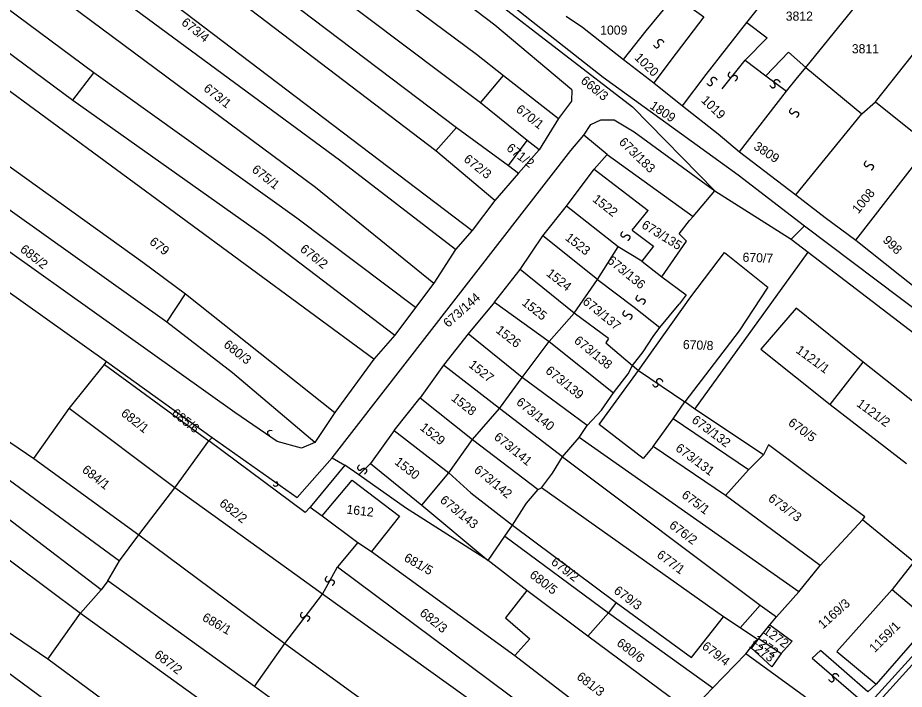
# Model space of a CAD drawing. Extents: x -581999 to -572728, y -1219553 to -1212032.
# Drawn here: x -577422.2 to -577228, y -1215335.8 to -1215188.7 of the extents above; entities that cross this region are included whole.
import ezdxf

# ---------------------------------------------------------------- set-up
doc = ezdxf.new("R2010")
doc.units = 0
for name, color, linetype in [('Vrstva 1', 7, 'Continuous'), ('Vrstva 2', 7, 'Continuous'), ('Vrstva 4', 7, 'Continuous'), ('Vrstva 6', 7, 'Continuous')]:
    doc.layers.add(name, color=color, linetype=linetype)

msp = doc.modelspace()

# ---------------------------------------------------------------- linework, layer by layer
at = {"layer": 'Vrstva 1'}
for p, q in [((-577322.196, -1215179.466), (-577293.895, -1215201.783)), ((-577293.895, -1215201.783), (-577264.346, -1215223.14)), ((-577293.045, -1215218.699), (-577298.138, -1215214.479)), ((-577295.935, -1215221.879), (-577293.045, -1215218.699)), ((-577293.045, -1215218.699), (-577274.222, -1215232.248)), ((-577301.98, -1215229.984), (-577295.935, -1215221.879)), ((-577295.935, -1215221.879), (-577284.1, -1215230.979)), ((-577264.346, -1215223.14), (-577249.841, -1215234.342)), ((-577307.131, -1215236.522), (-577301.98, -1215229.984)), ((-577290.615, -1215238.938), (-577301.98, -1215229.984)), ((-577287.585, -1215235.243), (-577284.1, -1215230.979)), ((-577287.585, -1215235.243), (-577282.887, -1215238.796)), ((-577249.841, -1215234.342), (-577252.72, -1215237.229)), ((-577312.132, -1215243.913), (-577307.131, -1215236.522)), ((-577295.161, -1215246.045), (-577307.131, -1215236.522)), ((-577281.069, -1215245.476), (-577275.664, -1215237.648)), ((-577275.664, -1215237.648), (-577277.308, -1215236.053)), ((-577295.161, -1215246.045), (-577290.615, -1215238.938)), ((-577285.463, -1215242.065), (-577290.615, -1215238.938)), ((-577282.887, -1215238.796), (-577285.463, -1215242.065)), ((-577285.463, -1215242.065), (-577281.069, -1215245.476)), ((-577317.738, -1215251.019), (-577312.132, -1215243.913)), ((-577300.313, -1215253.435), (-577312.132, -1215243.913)), ((-577281.069, -1215245.476), (-577275.766, -1215249.456)), ((-577300.313, -1215253.435), (-577295.161, -1215246.045)), ((-577295.161, -1215246.045), (-577287.13, -1215252.156)), ((-577275.766, -1215249.456), (-577277.308, -1215251.467)), ((-577305.768, -1215259.689), (-577300.313, -1215253.435)), ((-577292.737, -1215258.978), (-577300.313, -1215253.435)), ((-577287.13, -1215252.156), (-577281.524, -1215256.562)), ((-577292.737, -1215258.978), (-577293.378, -1215259.972)), ((-577311.677, -1215267.506), (-577305.768, -1215259.689)), ((-577293.378, -1215259.972), (-577287.534, -1215264.933)), ((-577403.219, -1215264.659), (-577380.319, -1215281.433)), ((-577328.951, -1215264.805), (-577334.012, -1215272.006)), ((-577287.534, -1215264.933), (-577286.18, -1215266.009)), ((-577316.678, -1215274.328), (-577311.677, -1215267.506)), ((-577339.709, -1215279.16), (-577334.012, -1215272.006)), ((-577322.587, -1215281.15), (-577316.678, -1215274.328)), ((-577339.709, -1215279.16), (-577327.739, -1215288.398)), ((-577359.227, -1215297.149), (-577380.319, -1215281.433)), ((-577327.739, -1215288.398), (-577322.587, -1215281.15)), ((-577344.878, -1215286.371), (-577333.648, -1215295.505)), ((-577302.875, -1215284.954), (-577259.553, -1215317.392)), ((-577333.648, -1215295.505), (-577327.739, -1215288.398)), ((-577327.739, -1215288.398), (-577322.89, -1215292.804)), ((-577360.955, -1215311.022), (-577387.764, -1215291.741)), ((-577322.89, -1215292.804), (-577313.799, -1215299.911)), ((-577358.11, -1215295.951), (-577359.227, -1215297.149)), ((-577333.648, -1215295.505), (-577319.128, -1215307.632)), ((-577313.799, -1215299.911), (-577310.728, -1215295.053)), ((-577315.476, -1215302.317), (-577313.799, -1215299.911)), ((-577313.799, -1215299.911), (-577291.07, -1215316.824)), ((-577355.431, -1215314.981), (-577360.955, -1215311.022)), ((-577408.422, -1215319.195), (-577403.922, -1215314.074)), ((-577297.223, -1215356.642), (-577355.431, -1215314.981)), ((-577291.07, -1215316.824), (-577292.737, -1215319.098)), ((-577291.07, -1215316.824), (-577274.554, -1215328.905)), ((-577263.947, -1215322.367), (-577259.553, -1215317.392)), ((-577259.553, -1215317.392), (-577255.957, -1215319.951)), ((-577292.737, -1215319.098), (-577297.282, -1215324.214)), ((-577274.554, -1215328.905), (-577267.583, -1215319.951)), ((-577257.384, -1215321.719), (-577255.957, -1215319.951)), ((-577259.788, -1215324.695), (-577257.384, -1215321.719)), ((-577257.384, -1215321.719), (-577252.52, -1215325.313)), ((-577252.52, -1215325.313), (-577254.95, -1215328)), ((-577234.131, -1215334.731), (-577235.922, -1215336.412))]:
    msp.add_line(p, q, dxfattribs=at)
for points in [[(-577300.768, -1215204.534), (-577317.65, -1215190.387), (-577375.626, -1215146.268), (-577423.256, -1215110.053)], [(-577431.474, -1215115.191), (-577321.671, -1215196.735)], [(-577320.787, -1215207.349), (-577435.857, -1215120.861)], [(-577440.423, -1215127.062), (-577388.73, -1215165.31), (-577326.044, -1215212.77)], [(-577330.598, -1215217.854), (-577399.612, -1215165.303), (-577444.075, -1215132.377)], [(-577448.458, -1215139.818), (-577322.598, -1215235.344)], [(-577326.319, -1215239.508), (-577351.684, -1215219.899), (-577453.207, -1215145.134)], [(-577457.59, -1215151.158), (-577356.931, -1215225.862), (-577330.999, -1215246.861)], [(-577405.542, -1215200.767), (-577462.886, -1215158.245)], [(-577467.269, -1215164.446), (-577410.108, -1215206.791)], [(-577262.464, -1215189.763), (-577242.052, -1215164.294)], [(-577344.148, -1215263.515), (-577471.104, -1215170.116)], [(-577249.497, -1215199.619), (-577229.384, -1215174.746)], [(-577479.139, -1215181.632), (-577394.809, -1215242.311), (-577385.428, -1215249.18)], [(-577284.476, -1215191.594), (-577278.247, -1215183.923)], [(-577278.247, -1215183.923), (-577271.85, -1215188.521), (-577277.92, -1215196.522)], [(-577234.283, -1215207.14), (-577216.388, -1215184.488)], [(-577389.534, -1215255.424), (-577483.705, -1215188.365)], [(-577302.003, -1215188.353), (-577298.491, -1215190.83)], [(-577298.491, -1215190.83), (-577289.497, -1215197.914)], [(-577271.34, -1215201.167), (-577262.464, -1215189.763)], [(-577262.464, -1215189.763), (-577257.99, -1215193.166), (-577262.842, -1215198.056)], [(-577374.646, -1215275.209), (-577455.282, -1215217.809), (-577485.7, -1215195.515), (-577486.433, -1215193.145)], [(-577289.497, -1215197.914), (-577284.476, -1215191.594)], [(-577321.671, -1215196.735), (-577315.757, -1215201.351)], [(-577277.92, -1215196.522), (-577282.807, -1215202.976)], [(-577258.313, -1215201.428), (-577253.337, -1215196.306), (-577249.497, -1215199.619)], [(-577289.497, -1215197.914), (-577282.807, -1215202.976)], [(-577262.842, -1215198.056), (-577258.313, -1215201.428)], [(-577410.108, -1215206.791), (-577405.542, -1215200.767)], [(-577361.032, -1215232.639), (-577405.542, -1215200.767)], [(-577251.641, -1215202.209), (-577249.497, -1215199.619)], [(-577249.497, -1215199.619), (-577237.235, -1215209.8)], [(-577320.787, -1215207.349), (-577315.757, -1215201.351)], [(-577315.757, -1215201.351), (-577303.683, -1215210.772)], [(-577276.558, -1215208.033), (-577271.34, -1215201.167)], [(-577253.784, -1215204.799), (-577251.641, -1215202.209)], [(-577300.768, -1215204.534), (-577300.866, -1215206.996), (-577303.683, -1215210.772)], [(-577282.807, -1215202.976), (-577276.558, -1215208.033)], [(-577264.025, -1215218.1), (-577253.784, -1215204.799)], [(-577410.108, -1215206.791), (-577368.091, -1215236.573), (-577339.564, -1215258.301)], [(-577310.551, -1215215.641), (-577320.787, -1215207.349)], [(-577276.558, -1215208.033), (-577268.737, -1215214.168)], [(-577237.235, -1215209.8), (-577234.283, -1215207.14)], [(-577234.283, -1215207.14), (-577222.485, -1215216.54)], [(-577251.748, -1215227.542), (-577237.235, -1215209.8)], [(-577353.279, -1215285.131), (-577301.017, -1215217.811), (-577298.138, -1215214.479), (-577296.666, -1215212.134), (-577294.474, -1215211.071), (-577291.552, -1215211.071), (-577287.169, -1215213.729), (-577277.673, -1215220.639), (-577269.455, -1215226.663)], [(-577303.683, -1215210.772), (-577307.931, -1215217.671)], [(-577330.598, -1215217.854), (-577326.044, -1215212.77)], [(-577326.044, -1215212.77), (-577314.646, -1215221.068)], [(-577268.737, -1215214.168), (-577264.025, -1215218.1)], [(-577314.646, -1215221.068), (-577310.551, -1215215.641)], [(-577307.931, -1215217.671), (-577310.551, -1215215.641)], [(-577317.667, -1215228.789), (-577330.598, -1215217.854)], [(-577307.931, -1215217.671), (-577312.465, -1215222.773)], [(-577264.025, -1215218.1), (-577254.488, -1215225.406)], [(-577238.546, -1215237.466), (-577224.409, -1215219.205)], [(-577314.646, -1215221.068), (-577312.465, -1215222.773)], [(-577460.903, -1215222.713), (-577402.754, -1215264.037)], [(-577312.465, -1215222.773), (-577317.667, -1215228.789)], [(-577254.488, -1215225.406), (-577251.748, -1215227.542)], [(-577277.308, -1215236.053), (-577274.984, -1215233.165), (-577274.222, -1215232.248), (-577269.455, -1215226.663)], [(-577269.455, -1215226.663), (-577252.72, -1215237.229), (-577248.988, -1215240.115)], [(-577251.748, -1215227.542), (-577245.281, -1215232.487)], [(-577317.667, -1215228.789), (-577322.598, -1215235.344)], [(-577335.022, -1215252.229), (-577361.032, -1215232.639)], [(-577245.281, -1215232.487), (-577238.546, -1215237.466)], [(-577322.598, -1215235.344), (-577326.319, -1215239.508)], [(-577238.546, -1215237.466), (-577228.905, -1215245.103)], [(-577326.319, -1215239.508), (-577330.999, -1215246.861)], [(-577274.751, -1215249.891), (-577267.316, -1215240.132), (-577257.828, -1215247.724), (-577264.159, -1215257.314)], [(-577273.838, -1215274.5), (-577248.988, -1215240.115)], [(-577248.988, -1215240.115), (-577209.412, -1215270.412), (-577189.463, -1215286.257)], [(-577228.905, -1215245.103), (-577225.399, -1215247.911)], [(-577330.999, -1215246.861), (-577335.022, -1215252.229)], [(-577389.534, -1215255.424), (-577385.428, -1215249.18)], [(-577385.428, -1215249.18), (-577352.731, -1215275.209)], [(-577317.738, -1215251.019), (-577323.496, -1215257.983), (-577328.951, -1215264.805)], [(-577317.738, -1215251.019), (-577305.768, -1215259.689), (-577291.676, -1215270.917)], [(-577282.969, -1215282.65), (-577285.16, -1215285.308), (-577294.839, -1215277.867), (-577286.18, -1215266.009), (-577274.751, -1215249.891)], [(-577282.969, -1215258.554), (-577281.524, -1215256.562), (-577277.308, -1215251.467)], [(-577335.022, -1215252.229), (-577339.564, -1215258.301)], [(-577236.987, -1215264.196), (-577251.658, -1215252.356), (-577259.419, -1215261.31), (-577244.216, -1215273.426)], [(-577499.394, -1215256.048), (-577451.933, -1215286.78), (-577408.422, -1215319.195)], [(-577357.114, -1215281.764), (-577375.126, -1215266.518), (-577389.534, -1215255.424)], [(-577264.159, -1215257.314), (-577276.029, -1215272.906)], [(-577457.217, -1215259.048), (-577418.659, -1215285.279)], [(-577339.564, -1215258.301), (-577344.148, -1215263.515)], [(-577297.434, -1215278.023), (-577311.677, -1215267.506), (-577323.496, -1215257.983)], [(-577287.534, -1215264.933), (-577285.16, -1215261.921), (-577282.969, -1215258.554)], [(-577460.229, -1215263.5), (-577399.924, -1215307.729)], [(-577410.968, -1215274.344), (-577403.219, -1215264.659), (-577402.754, -1215264.037)], [(-577402.754, -1215264.037), (-577379.594, -1215280.657), (-577360.949, -1215293.812)], [(-577344.148, -1215263.515), (-577352.731, -1215275.209)], [(-577302.875, -1215284.954), (-577316.678, -1215274.328), (-577328.951, -1215264.805)], [(-577288.448, -1215266.705), (-577287.534, -1215264.933)], [(-577244.216, -1215273.426), (-577236.987, -1215264.196)], [(-577220.526, -1215277.215), (-577236.987, -1215264.196)], [(-577294.292, -1215274.677), (-577291.676, -1215270.917), (-577288.448, -1215266.705)], [(-577402.47, -1215312.075), (-577403.922, -1215314.074), (-577440.364, -1215286.341), (-577463.566, -1215269.383), (-577464.585, -1215268.587)], [(-577334.012, -1215272.006), (-577322.587, -1215281.15), (-577308.192, -1215292.094)], [(-577418.659, -1215285.279), (-577410.968, -1215274.344)], [(-577387.764, -1215291.741), (-577410.968, -1215274.344)], [(-577299.222, -1215280.701), (-577297.434, -1215278.023), (-577294.292, -1215274.677)], [(-577278.586, -1215276.626), (-577276.029, -1215272.906)], [(-577273.838, -1215274.5), (-577276.029, -1215272.906)], [(-577258.824, -1215284.49), (-577273.838, -1215274.5)], [(-577244.216, -1215273.426), (-577227.468, -1215286.396)], [(-577357.114, -1215281.764), (-577360.036, -1215283.005), (-577365.332, -1215281.587), (-577374.646, -1215275.209)], [(-577352.731, -1215275.209), (-577357.114, -1215281.764)], [(-577282.969, -1215282.65), (-577278.586, -1215276.626)], [(-577262.084, -1215287.755), (-577278.586, -1215276.626)], [(-577387.764, -1215291.741), (-577380.319, -1215281.433), (-577379.594, -1215280.657)], [(-577339.709, -1215279.16), (-577344.878, -1215286.371)], [(-577302.875, -1215284.954), (-577299.222, -1215280.701)], [(-577251.066, -1215314.509), (-577299.222, -1215280.701)], [(-577236.596, -1215298.094), (-577257.731, -1215282.309), (-577258.824, -1215284.49)], [(-577267.158, -1215293.38), (-577282.969, -1215282.65)], [(-577262.084, -1215287.755), (-577258.824, -1215284.49)], [(-577415.596, -1215329.277), (-577480.67, -1215285.101)], [(-577418.659, -1215285.279), (-577395.682, -1215301.998)], [(-577360.949, -1215293.812), (-577353.279, -1215285.131)], [(-577353.279, -1215285.131), (-577350.54, -1215286.725)], [(-577305.066, -1215288.497), (-577302.875, -1215284.954)], [(-577330.335, -1215402.831), (-577371.743, -1215371.118), (-577434.425, -1215324.814), (-577472.185, -1215295.941), (-577482.605, -1215287.858)], [(-577350.54, -1215286.725), (-577358.11, -1215295.951)], [(-577347.435, -1215288.852), (-577350.54, -1215286.725)], [(-577267.158, -1215293.38), (-577262.084, -1215287.755)], [(-577355.53, -1215297.837), (-577348.951, -1215290.066), (-577338.541, -1215297.924), (-577344.657, -1215305.686)], [(-577319.128, -1215307.632), (-577337.208, -1215296.116), (-577347.435, -1215288.852)], [(-577307.44, -1215291.686), (-577305.066, -1215288.497)], [(-577395.682, -1215301.998), (-577387.764, -1215291.741)], [(-577310.728, -1215295.053), (-577308.192, -1215292.094), (-577307.44, -1215291.686)], [(-577260.139, -1215324.955), (-577263.947, -1215322.367), (-577267.583, -1215319.951), (-577307.44, -1215291.686)], [(-577246.351, -1215308.701), (-577267.158, -1215293.38)], [(-577358.11, -1215295.951), (-577355.53, -1215297.837)], [(-577355.53, -1215297.837), (-577347.707, -1215303.664)], [(-577237.114, -1215298.724), (-577236.596, -1215298.094)], [(-577246.351, -1215308.701), (-577237.114, -1215298.724)], [(-577225.896, -1215307.952), (-577237.114, -1215298.724)], [(-577399.924, -1215307.729), (-577395.682, -1215301.998)], [(-577395.682, -1215301.998), (-577363.668, -1215325.794)], [(-577347.707, -1215303.664), (-577352.129, -1215309.046), (-577293.539, -1215352.707)], [(-577347.707, -1215303.664), (-577344.657, -1215305.686)], [(-577319.128, -1215307.632), (-577315.476, -1215302.317)], [(-577315.476, -1215302.317), (-577292.737, -1215319.098), (-577269.895, -1215335.53)], [(-577344.657, -1215305.686), (-577313.278, -1215328.449)], [(-577402.47, -1215312.075), (-577399.924, -1215307.729)], [(-577310.623, -1215314.184), (-577319.128, -1215307.632)], [(-577251.066, -1215314.509), (-577246.351, -1215308.701)], [(-577225.896, -1215307.952), (-577230.579, -1215313.979)], [(-577370.349, -1215335.211), (-577402.47, -1215312.075)], [(-577310.623, -1215314.184), (-577315.34, -1215320.177), (-577309.966, -1215324.76), (-577313.278, -1215328.449)], [(-577274.966, -1215340.789), (-577297.282, -1215324.214), (-577310.623, -1215314.184)], [(-577255.957, -1215319.951), (-577251.066, -1215314.509)], [(-577230.579, -1215313.979), (-577242.718, -1215327.585)], [(-577230.579, -1215313.979), (-577222.241, -1215321.075)], [(-577415.596, -1215329.277), (-577408.422, -1215319.195)], [(-577408.422, -1215319.195), (-577382.22, -1215338.107)], [(-577222.241, -1215321.075), (-577234.131, -1215334.731)], [(-577259.788, -1215324.695), (-577254.95, -1215328), (-577256.947, -1215330.905), (-577261.57, -1215326.655)], [(-577261.57, -1215326.655), (-577260.488, -1215325.213), (-577260.139, -1215324.955)], [(-577260.139, -1215324.955), (-577259.788, -1215324.695)], [(-577370.349, -1215335.211), (-577363.668, -1215325.794)], [(-577363.668, -1215325.794), (-577307.427, -1215366.621)], [(-577262.652, -1215328.095), (-577261.57, -1215326.655)], [(-577313.278, -1215328.449), (-577288.826, -1215347.264)], [(-577262.652, -1215328.095), (-577269.895, -1215335.53)], [(-577242.28, -1215343.436), (-577250.084, -1215337.171), (-577262.652, -1215328.095)], [(-577242.718, -1215327.585), (-577234.131, -1215334.731)], [(-577389.216, -1215348.734), (-577415.596, -1215329.277)], [(-577314.719, -1215376.185), (-577359.896, -1215342.8), (-577370.349, -1215335.211)], [(-577269.895, -1215335.53), (-577274.966, -1215340.789)]]:
    msp.add_lwpolyline(points, dxfattribs=at)
at = {"layer": 'Vrstva 4'}
for p, q in [((-577381.929, -1215135.448), (-577287.529, -1215208.217)), ((-577287.529, -1215208.217), (-577269.455, -1215226.663)), ((-577249.841, -1215234.342), (-577186.307, -1215282.104)), ((-577344.878, -1215286.371), (-577347.435, -1215288.852)), ((-577234.361, -1215337.594), (-577188.743, -1215287.242)), ((-577233.254, -1215338.26), (-577188.079, -1215288.153)), ((-577355.431, -1215314.981), (-577352.129, -1215309.046)), ((-577363.668, -1215325.794), (-577355.431, -1215314.981)), ((-577246.315, -1215327.384), (-577248.124, -1215329.016)), ((-577248.124, -1215329.016), (-577237.571, -1215338.175)), ((-577235.922, -1215336.412), (-577246.315, -1215327.384))]:
    msp.add_line(p, q, dxfattribs=at)
for points in [[(-577267.87, -1215204.275), (-577262.842, -1215198.056)], [(-577258.313, -1215201.428), (-577253.784, -1215204.799)], [(-577286.18, -1215266.009), (-577276.029, -1215272.906)]]:
    msp.add_lwpolyline(points, dxfattribs=at)
at = {"layer": 'Vrstva 6'}
for points, degree in [([(-577282.895, -1215194.737), (-577282.415, -1215195.444), (-577281.721, -1215195.133), (-577281.644, -1215194.733), (-577281.88, -1215194.388), (-577281.965, -1215194.056), (-577281.883, -1215193.766), (-577281.739, -1215193.586), (-577281.503, -1215193.458), (-577281.138, -1215193.494), (-577280.711, -1215193.933), (-577280.656, -1215194.106)], 2), ([(-577266.136, -1215200.564), (-577266.723, -1215201.186), (-577266.268, -1215201.795), (-577265.862, -1215201.783), (-577265.576, -1215201.478), (-577265.27, -1215201.324), (-577264.97, -1215201.34), (-577264.763, -1215201.442), (-577264.587, -1215201.645), (-577264.542, -1215202.009), (-577264.877, -1215202.521), (-577265.035, -1215202.613)], 2), ([(-577271.218, -1215203.033), (-577270.738, -1215203.74), (-577270.044, -1215203.429), (-577269.967, -1215203.029), (-577270.203, -1215202.684), (-577270.288, -1215202.352), (-577270.206, -1215202.062), (-577270.062, -1215201.882), (-577269.826, -1215201.754), (-577269.461, -1215201.79), (-577269.034, -1215202.229), (-577268.979, -1215202.402)], 2), ([(-577257.432, -1215203.521), (-577256.952, -1215204.228), (-577256.258, -1215203.917), (-577256.181, -1215203.517), (-577256.417, -1215203.172), (-577256.502, -1215202.84), (-577256.42, -1215202.55), (-577256.276, -1215202.37), (-577256.04, -1215202.242), (-577255.675, -1215202.278), (-577255.248, -1215202.717), (-577255.193, -1215202.89)], 2), ([(-577252.675, -1215208.535), (-577253.262, -1215209.157), (-577252.807, -1215209.766), (-577252.401, -1215209.754), (-577252.115, -1215209.449), (-577251.809, -1215209.295), (-577251.509, -1215209.311), (-577251.302, -1215209.413), (-577251.126, -1215209.616), (-577251.081, -1215209.98), (-577251.416, -1215210.492), (-577251.574, -1215210.584)], 2), ([(-577236.295, -1215220.084), (-577236.882, -1215220.706), (-577236.427, -1215221.315), (-577236.021, -1215221.303), (-577235.735, -1215220.998), (-577235.429, -1215220.844), (-577235.129, -1215220.86), (-577234.922, -1215220.962), (-577234.746, -1215221.165), (-577234.701, -1215221.529), (-577235.036, -1215222.041), (-577235.194, -1215222.133)], 2), ([(-577289.652, -1215235.538), (-577290.239, -1215236.16), (-577289.784, -1215236.769), (-577289.378, -1215236.757), (-577289.092, -1215236.452), (-577288.786, -1215236.298), (-577288.486, -1215236.314), (-577288.279, -1215236.416), (-577288.103, -1215236.619), (-577288.058, -1215236.983), (-577288.393, -1215237.495), (-577288.551, -1215237.587)], 2), ([(-577286.33, -1215249.531), (-577286.917, -1215250.153), (-577286.462, -1215250.762), (-577286.056, -1215250.75), (-577285.77, -1215250.445), (-577285.464, -1215250.291), (-577285.164, -1215250.307), (-577284.957, -1215250.409), (-577284.781, -1215250.612), (-577284.736, -1215250.976), (-577285.071, -1215251.488), (-577285.229, -1215251.58)], 2), ([(-577289.209, -1215252.863), (-577289.796, -1215253.485), (-577289.341, -1215254.094), (-577288.935, -1215254.082), (-577288.649, -1215253.777), (-577288.343, -1215253.623), (-577288.043, -1215253.639), (-577287.836, -1215253.741), (-577287.66, -1215253.944), (-577287.615, -1215254.308), (-577287.95, -1215254.82), (-577288.108, -1215254.912)], 2), ([(-577283.129, -1215269.037), (-577282.649, -1215269.744), (-577281.955, -1215269.433), (-577281.878, -1215269.033), (-577282.114, -1215268.688), (-577282.199, -1215268.356), (-577282.117, -1215268.066), (-577281.973, -1215267.886), (-577281.737, -1215267.758), (-577281.372, -1215267.794), (-577280.945, -1215268.233), (-577280.89, -1215268.406)], 2), ([(-577366.485, -1215279.234), (-577367.319, -1215279.046), (-577367.612, -1215279.747), (-577367.398, -1215280.087), (-577367.132, -1215280.149), (-577367.021, -1215280.193)], 3), ([(-577347.342, -1215286.65), (-577347.929, -1215287.272), (-577347.474, -1215287.881), (-577347.068, -1215287.869), (-577346.782, -1215287.564), (-577346.476, -1215287.41), (-577346.176, -1215287.426), (-577345.969, -1215287.528), (-577345.793, -1215287.731), (-577345.748, -1215288.095), (-577346.083, -1215288.607), (-577346.241, -1215288.699)], 2), ([(-577365.482, -1215290.265), (-577365.036, -1215290.995), (-577365.606, -1215291.498), (-577365.996, -1215291.404), (-577366.14, -1215291.172), (-577366.217, -1215291.08)], 3), ([(-577354.429, -1215311.083), (-577355.016, -1215311.705), (-577354.561, -1215312.314), (-577354.155, -1215312.302), (-577353.869, -1215311.997), (-577353.563, -1215311.843), (-577353.263, -1215311.859), (-577353.056, -1215311.961), (-577352.88, -1215312.164), (-577352.835, -1215312.528), (-577353.17, -1215313.04), (-577353.328, -1215313.132)], 2), ([(-577359.853, -1215318.941), (-577360.44, -1215319.563), (-577359.985, -1215320.172), (-577359.579, -1215320.16), (-577359.293, -1215319.855), (-577358.987, -1215319.701), (-577358.687, -1215319.717), (-577358.48, -1215319.819), (-577358.304, -1215320.022), (-577358.259, -1215320.386), (-577358.594, -1215320.898), (-577358.752, -1215320.99)], 2), ([(-577244.565, -1215333.633), (-577244.085, -1215334.34), (-577243.391, -1215334.029), (-577243.314, -1215333.629), (-577243.55, -1215333.284), (-577243.635, -1215332.952), (-577243.553, -1215332.662), (-577243.409, -1215332.482), (-577243.173, -1215332.354), (-577242.808, -1215332.39), (-577242.381, -1215332.829), (-577242.326, -1215333.002)], 2)]:
    msp.add_open_spline(points, degree=degree, dxfattribs=at)

# ---------------------------------------------------------------- texts
at = {"layer": 'Vrstva 2'}
for s, p in [('3812', (-577253.928, -1215189.376)), ('1009', (-577294.582, -1215192.436)), ('3811', (-577239.45, -1215196.526))]:
    msp.add_text(s, height=2, dxfattribs=at).set_placement(p)
for s, rotation, p in [('673/4', 321.79374, (-577386.505, -1215190.101)), ('1020', 315.86443, (-577287.211, -1215197.652)), ('668/3', 320.93288, (-577299.01, -1215202.839)), ('673/1', 321.79374, (-577381.662, -1215204.549)), ('1019', 315.86443, (-577272.59, -1215206.978)), ('670/1', 321.79374, (-577313.199, -1215209.133)), ('1809', 326.42629, (-577283.878, -1215208.452)), ('671/2', 321.79374, (-577315.281, -1215217.601)), ('673/183', 315.86443, (-577290.625, -1215216.157)), ('3809', 326.42629, (-577261.131, -1215217.363)), ('672/3', 321.79374, (-577324.65, -1215220.031)), ('675/1', 321.79374, (-577371.078, -1215222.324)), ('1008', 50.78365, (-577238.018, -1215231.794)), ('1522', 321.79374, (-577296.428, -1215228.801)), ('673/135', 328.31169, (-577285.69, -1215234.625)), ('679', 321.79374, (-577393.508, -1215238.145)), ('1523', 321.79374, (-577302.42, -1215237.231)), ('998', 315.86443, (-577232.813, -1215237.644)), ('685/2', 321.79374, (-577421.854, -1215239.785)), ('676/2', 321.79374, (-577360.503, -1215239.73)), ('673/136', 320.93288, (-577293.215, -1215242.231)), ('670/7', 357.73349, (-577263.419, -1215242.166)), ('1524', 321.79374, (-577306.547, -1215245.068)), ('673/144', 41.64703, (-577327.887, -1215256.721)), ('1525', 321.79374, (-577311.905, -1215251.475)), ('673/137', 320.93288, (-577298.602, -1215251.228)), ('1526', 321.79374, (-577317.619, -1215257.506)), ('673/138', 320.93288, (-577300.471, -1215259.767)), ('670/8', 357.73349, (-577276.501, -1215261.297)), ('680/3', 321.79374, (-577377.274, -1215260.679)), ('1121/1', 323.7862, (-577251.867, -1215261.945)), ('1527', 321.79374, (-577323.561, -1215265.087)), ('673/139', 320.93288, (-577306.746, -1215266.36)), ('1528', 321.79374, (-577327.381, -1215272.372)), ('673/140', 320.93288, (-577313.142, -1215273.25)), ('1121/2', 323.7862, (-577238.577, -1215273.657)), ('682/1', 321.79374, (-577399.745, -1215275.708)), ('685/6', 321.79374, (-577388.674, -1215275.711)), ('673/132', 323.37577, (-577274.714, -1215277.217)), ('670/5', 323.7862, (-577253.563, -1215277.834)), ('1529', 321.79374, (-577334.227, -1215278.829)), ('673/141', 320.93288, (-577318.025, -1215280.906)), ('673/131', 323.37577, (-577278.255, -1215283.402)), ('1530', 321.79374, (-577339.801, -1215286.351)), ('684/1', 321.79374, (-577408.272, -1215288.091)), ('673/142', 320.93288, (-577322.406, -1215288.086)), ('682/2', 321.79374, (-577378.189, -1215295.463)), ('673/143', 320.93288, (-577329.85, -1215294.722)), ('675/1', 323.37577, (-577276.912, -1215293.664)), ('673/73', 323.37577, (-577257.949, -1215294.408)), ('1612', 353.08248, (-577350.245, -1215297.342)), ('676/2', 323.37577, (-577279.637, -1215300.303)), ('677/1', 323.37577, (-577282.35, -1215306.77)), ('681/5', 330.37153, (-577337.752, -1215307.604)), ('679/2', 322.34291, (-577305.511, -1215308.297)), ('680/5', 322.34291, (-577310.225, -1215311.136)), ('679/3', 323.37577, (-577291.77, -1215314.608)), ('1169/3', 41.64703, (-577245.771, -1215322.741)), ('686/1', 330.37153, (-577381.958, -1215320.676)), ('682/3', 320.93288, (-577334.29, -1215319.442)), ('1159/1', 45, (-577234.441, -1215327.956)), ('1272', 324.43743, (-577259.022, -1215323.446)), ('680/6', 322.34291, (-577291.136, -1215326.051)), ('1273', 324.43743, (-577262.135, -1215326.546)), ('1272', 324.43743, (-577261.272, -1215325.415)), ('679/4', 322.34291, (-577272.448, -1215326.785)), ('687/2', 322.34291, (-577392.438, -1215328.628)), ('681/3', 322.34291, (-577299.915, -1215333.44))]:
    msp.add_text(s, height=2, rotation=rotation, dxfattribs=at).set_placement(p)

doc.saveas('drawing.dxf')
